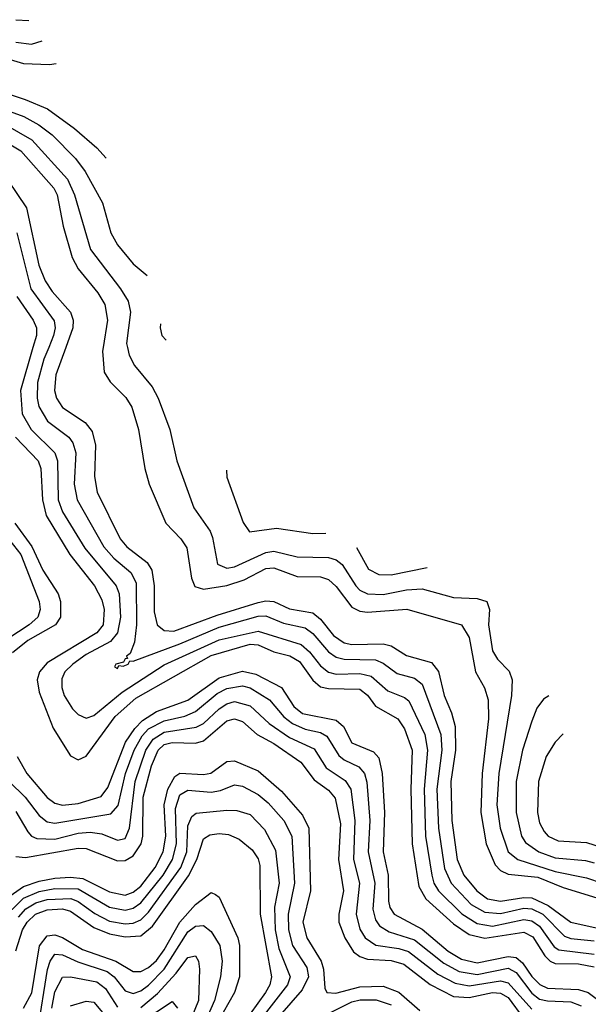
# Model space of a CAD drawing. Header units: inches. Extents: x 990535 to 1117859, y 769386 to 892122.
# Tile 879 of 1056: x 1055080 to 1056535, y 888320 to 890838. Entities that reach past the tile are written whole.
import ezdxf

# ---------------------------------------------------------------- set-up
doc = ezdxf.new("R2010")
doc.units = ezdxf.units.IN
doc.header["$MEASUREMENT"] = 0
doc.layers.add('B0858', color=7, linetype='Continuous')
doc.layers.add('B0859', color=7, linetype='Continuous')

msp = doc.modelspace()

# ---------------------------------------------------------------- linework, layer by layer
at = {"layer": 'B0858', "color": 5}
for points, elevation in [([(1055113.9, 890000), (1055081.8, 889890), (1055086.2, 889830), (1055109.8, 889790), (1055170.1, 889730), (1055176.6, 889710), (1055178.5, 889610), (1055190, 889579.2), (1055246.7, 889486.7), (1055327.1, 889390), (1055334.9, 889370), (1055338.4, 889310), (1055330, 889269.5), (1055312, 889248), (1055250, 889214.2), (1055216, 889190), (1055195.6, 889170), (1055187.9, 889152.1), (1055187.5, 889130), (1055193.7, 889110), (1055215.4, 889075.4), (1055230, 889060.9), (1055250, 889052), (1055270, 889058.1), (1055342.1, 889117.9), (1055450, 889188.2), (1055590, 889251.8), (1055690, 889274.1), (1055800.4, 889240.4), (1055821.6, 889221.6), (1055850, 889185.6), (1055870, 889169.6), (1055890, 889164.6), (1055950, 889166), (1055979, 889159), (1056021.9, 889121.9), (1056064.8, 889104.8), (1056075.6, 889095.6), (1056116.3, 889010), (1056123.1, 888970), (1056114.6, 888870), (1056118.1, 888750), (1056134.1, 888650), (1056139.5, 888630), (1056151.8, 888610), (1056211, 888551), (1056250, 888526.7), (1056290, 888520), (1056370, 888536.7), (1056390, 888533.5), (1056410, 888519.9), (1056447.1, 888467.1), (1056459.4, 888459.4), (1056550, 888448.2)], 4040), ([(1055154.3, 890000), (1055142, 889970), (1055125.8, 889910), (1055124.5, 889870), (1055128.9, 889848.9), (1055151.3, 889811.3), (1055206.1, 889770), (1055216.2, 889756.2), (1055223.6, 889730), (1055219.3, 889650), (1055226.8, 889610), (1055295.2, 889490), (1055320.5, 889460.5), (1055364.4, 889424.4), (1055378, 889398), (1055379.2, 889290), (1055373.9, 889246.1), (1055362.7, 889217.3), (1055352.9, 889210), (1055355.5, 889204.5), (1055350, 889203.7), (1055345.3, 889194.7), (1055325.7, 889190), (1055323, 889183), (1055330, 889178.8), (1055333.7, 889186.3), (1055344.9, 889184.9), (1055357.4, 889190), (1055361.8, 889198.2), (1055370, 889197.8), (1055490, 889242), (1055590, 889284.1), (1055690, 889312.3), (1055710, 889313.5), (1055754.8, 889294.8), (1055810, 889282.5), (1055830, 889268.3), (1055870, 889221), (1055890, 889207.6), (1055910, 889202.2), (1055990, 889200.9), (1056010, 889192.5), (1056045.8, 889165.8), (1056090, 889153.9), (1056110, 889138.7), (1056157.8, 889010), (1056159.6, 888970), (1056147.2, 888870), (1056151.8, 888770), (1056167.2, 888667.2), (1056184, 888630), (1056235.3, 888575.3), (1056270, 888555.1), (1056310, 888551.9), (1056370, 888565.8), (1056390, 888564.3), (1056418.6, 888550), (1056473.9, 888493.9), (1056490, 888487.9), (1056550, 888482.4)], 4060), ([(1055197.9, 890000), (1055172.7, 889930), (1055169.3, 889890), (1055174.1, 889870), (1055190, 889846.4), (1055247.5, 889807.5), (1055265.2, 889785.2), (1055274.1, 889750), (1055271.5, 889670), (1055278.2, 889630), (1055337.4, 889510), (1055354.5, 889490), (1055405.9, 889450), (1055418.4, 889430), (1055424.4, 889390), (1055424, 889324), (1055431.7, 889290), (1055450, 889275.5), (1055474.5, 889274.5), (1055584.9, 889315.1), (1055690, 889347.2), (1055710, 889352), (1055730, 889350.2), (1055770, 889331.3), (1055830, 889320.8), (1055850, 889305.1), (1055882.9, 889262.9), (1055910, 889244.7), (1055930, 889239.8), (1056010, 889242), (1056030, 889236.5), (1056070, 889211.9), (1056133.9, 889193.9), (1056151.3, 889171.3), (1056165.6, 889110), (1056185.1, 889065.1), (1056194.3, 889030), (1056195, 888970), (1056183, 888890), (1056185.8, 888790), (1056199.1, 888690), (1056216.2, 888650), (1056249.8, 888609.8), (1056276.8, 888590), (1056310, 888583.7), (1056370, 888593.1), (1056390, 888592), (1056432.4, 888572.4), (1056490, 888530), (1056570, 888512.3)], 4080), ([(1055293.4, 890000), (1055291.9, 889990), (1055296.3, 889936.3), (1055311.7, 889911.7), (1055351.4, 889871.4), (1055366.8, 889846.8), (1055383.8, 889790), (1055400.5, 889690), (1055411.4, 889650), (1055454.2, 889550), (1055492.6, 889510), (1055507.5, 889487.5), (1055519.9, 889410), (1055528.1, 889388.1), (1055550, 889381.4), (1055610, 889391), (1055654.5, 889405.5), (1055710, 889434.5), (1055730, 889436.4), (1055790, 889414), (1055850, 889412.8), (1055870, 889406.6), (1055890, 889388.7), (1055930, 889335.2), (1055950, 889325), (1055970, 889322.6), (1056070.7, 889330.7), (1056210.3, 889290.3), (1056230, 889258), (1056246.1, 889170), (1056269.3, 889129.3), (1056278.2, 889098.2), (1056279, 889050), (1056263.4, 888910), (1056260, 888810), (1056273, 888730), (1056296.7, 888676.7), (1056310, 888662), (1056330, 888652.9), (1056405.2, 888645.2), (1056470, 888618.3), (1056590, 888581.7)], 4120), ([(1055355.7, 890000), (1055359.8, 889979.7), (1055373.6, 889953.6), (1055419.3, 889899.3), (1055434.7, 889870), (1055464.2, 889790), (1055482.5, 889710), (1055525.4, 889590), (1055567.2, 889530), (1055573.5, 889513.5), (1055585.9, 889445.9), (1055610, 889435.4), (1055630, 889438.3), (1055710, 889475.5), (1055730, 889479), (1055790, 889464.3), (1055870, 889462.4), (1055890, 889456.3), (1055904.8, 889444.8), (1055940.1, 889390), (1055950, 889379.4), (1055970, 889369.3), (1056010, 889368.1), (1056070, 889380.3), (1056110, 889382.6), (1056190, 889360.7), (1056250, 889357.9), (1056275.2, 889350), (1056282, 889330), (1056279.6, 889290), (1056290, 889224.2), (1056302.6, 889202.6), (1056331.9, 889171.9), (1056339.7, 889150), (1056338.2, 889110), (1056306.2, 888910), (1056300.9, 888830), (1056309.1, 888770), (1056329.7, 888709.7), (1056354, 888690), (1056450, 888659.5), (1056530, 888643.5), (1056570, 888629.8)], 4140), ([(1055069, 889770), (1055127, 889710), (1055134.3, 889690), (1055138.2, 889610), (1055147.9, 889570), (1055208.6, 889470), (1055271.4, 889390), (1055290, 889354.5), (1055296, 889330), (1055293.3, 889290), (1055277.3, 889270), (1055150, 889193.6), (1055130.7, 889170), (1055124.5, 889150), (1055130, 889118.5), (1055165.9, 889025.9), (1055210, 888955.3), (1055230, 888945.1), (1055250, 888954.7), (1055324, 889056), (1055376.8, 889103.2), (1055570, 889211.8), (1055670, 889240.6), (1055690, 889238.9), (1055730, 889221), (1055770.8, 889210.8), (1055796.2, 889196.2), (1055830, 889149.1), (1055850, 889131.8), (1055870, 889127.2), (1055950, 889126), (1055970, 889110.4), (1055990, 889082.2), (1056047.3, 889050), (1056064.2, 889024.2), (1056084.1, 888970), (1056080.9, 888870), (1056084, 888730), (1056101.4, 888621.4), (1056119.2, 888590), (1056190, 888525.8), (1056230, 888498.4), (1056270, 888489.1), (1056370, 888504.1), (1056392.5, 888492.5), (1056423.4, 888443.4), (1056437.5, 888430), (1056450, 888424.3), (1056510, 888423), (1056550, 888415.3)], 4020), ([(1055609.1, 889685.9), (1055610, 889668), (1055651.8, 889551.8), (1055667.9, 889527.9), (1055737.3, 889537.3), (1055830, 889523.7), (1055863.5, 889525)], 4160), ([(1055067.7, 889550), (1055111.1, 889491.1), (1055139.6, 889430), (1055178.8, 889370), (1055184.5, 889350), (1055184.8, 889310), (1055171.8, 889290), (1055101.3, 889250), (1055061.6, 889218.4)], 3980), ([(1055036.4, 889530), (1055083.4, 889470), (1055129.5, 889350), (1055132.7, 889330), (1055126.8, 889310), (1055104.5, 889290), (1055050, 889254.2)], 3960), ([(1055942.1, 889488.5), (1055972.8, 889432.8), (1055998.7, 889418.7), (1056030, 889418.3), (1056122.1, 889437.4)], 4160), ([(1055073.7, 888953.7), (1055098.2, 888910), (1055150, 888848.5), (1055170, 888833.9), (1055190, 888828.9), (1055230, 888833.1), (1055288.4, 888851.6), (1055305.6, 888874.4), (1055351.1, 888990), (1055374.4, 889025.6), (1055394.2, 889045.8), (1055430, 889068.3), (1055510, 889097.7), (1055590, 889154.9), (1055650, 889171.5), (1055684.5, 889164.5), (1055749.7, 889129.7), (1055781.7, 889081.7), (1055803.6, 889063.6), (1055890, 889046.3), (1055908.2, 889030), (1055930, 888988.5), (1055985.2, 888965.2), (1055998.5, 888950), (1056007.6, 888910), (1056012.9, 888810), (1056009.6, 888710), (1056022.8, 888650), (1056023.5, 888583.5), (1056027.1, 888567.1), (1056038.2, 888550), (1056110, 888511.6), (1056176, 888456), (1056210, 888435.2), (1056250, 888425.9), (1056330, 888442.3), (1056350, 888439.3), (1056366.2, 888426.2), (1056390, 888391.2), (1056410.4, 888370.4), (1056430, 888361.5), (1056510, 888357.8), (1056534.2, 888350), (1056561.5, 888330)], 3980), ([(1055053.5, 888890), (1055094.1, 888850), (1055130, 888802.5), (1055150, 888786.5), (1055170, 888782.8), (1055313.3, 888806.7), (1055331.8, 888828.2), (1055350.6, 888910), (1055373.1, 888970), (1055393.5, 889006.5), (1055410, 889024.4), (1055450, 889045.2), (1055502.8, 889057.2), (1055530, 889068.4), (1055585, 889115), (1055610, 889127.8), (1055650, 889134.2), (1055670, 889129.6), (1055718.8, 889098.8), (1055755.5, 889055.5), (1055778, 889038), (1055810, 889023.3), (1055850, 889014.7), (1055865.5, 889005.5), (1055896.3, 888956.3), (1055910, 888944.9), (1055947.3, 888927.3), (1055961.8, 888910), (1055968.3, 888888.3), (1055976.2, 888790), (1055971.2, 888710), (1055988.5, 888630), (1055983.4, 888563.4), (1055990, 888536.2), (1056000.7, 888520.7), (1056024.9, 888504.9), (1056090, 888485.1), (1056165.2, 888425.2), (1056204.1, 888404.1), (1056250, 888396.5), (1056330, 888412.6), (1056350, 888401.1), (1056390, 888348.6), (1056410, 888333.3), (1056430, 888328.4), (1056490, 888325.8), (1056516.1, 888316.1)], 3960), ([(1056433.4, 889108.6), (1056419.7, 889100.3), (1056403.1, 889076.9), (1056390, 889044.2), (1056366.4, 888970), (1056350, 888890), (1056350.3, 888810), (1056364.2, 888750), (1056373.9, 888733.9), (1056407.9, 888710), (1056450, 888694.2), (1056527.9, 888687.9), (1056550, 888681.8)], 4160), ([(1055070, 888813), (1055100.8, 888760.8), (1055110, 888750), (1055123.7, 888743.7), (1055170, 888741.8), (1055230, 888757.2), (1055260.4, 888760.4), (1055290, 888755.9), (1055330, 888739.3), (1055350, 888744), (1055360.9, 888770), (1055375.5, 888890), (1055402.7, 888970), (1055421.7, 888998.3), (1055450, 889016), (1055531.5, 889028.5), (1055550, 889037.9), (1055590, 889075.6), (1055610, 889088.5), (1055630, 889094.1), (1055670, 889083.3), (1055718.3, 889038.3), (1055770, 889002.1), (1055833.5, 888973.5), (1055864.5, 888924.5), (1055912.6, 888892.6), (1055927.5, 888870), (1055937.8, 888790), (1055934.4, 888690), (1055949.2, 888630), (1055940.7, 888550), (1055950, 888512.1), (1055963.7, 888490), (1055990.9, 888470.9), (1056050, 888462.7), (1056074.7, 888454.7), (1056150, 888396.8), (1056194, 888373.9), (1056230, 888366.9), (1056310, 888380.1), (1056330, 888374.4), (1056390, 888307)], 3940), ([(1055070, 888698.1), (1055095.2, 888695.2), (1055230, 888718.9), (1055250, 888718.6), (1055330, 888686.8), (1055350, 888687.7), (1055370, 888699.4), (1055390.8, 888730), (1055395.2, 888750), (1055395.8, 888850), (1055417.2, 888930), (1055434.2, 888970), (1055450, 888983.9), (1055470, 888989.5), (1055530, 888987.9), (1055550, 888994), (1055610, 889044.9), (1055630, 889050), (1055650, 889042.8), (1055687.9, 889010), (1055730, 888987.1), (1055799.4, 888939.4), (1055833.8, 888893.8), (1055870, 888867.2), (1055886.9, 888846.9), (1055901, 888781), (1055895.5, 888690), (1055908.4, 888610), (1055896.5, 888550), (1055896.8, 888530), (1055912.2, 888490), (1055934.3, 888454.3), (1055950, 888441.8), (1055970, 888435.4), (1056030, 888431.5), (1056062.8, 888422.8), (1056130.4, 888370.4), (1056190, 888339.9), (1056230, 888336.9), (1056290, 888350), (1056310, 888348.7), (1056330, 888337), (1056370, 888282.8)], 3920), ([(1056470, 889011.9), (1056450, 888989.9), (1056426.8, 888953.2), (1056407.4, 888890), (1056405.1, 888810), (1056410, 888784.1), (1056421.8, 888761.8), (1056432.2, 888750), (1056457.9, 888737.9), (1056530, 888733.9), (1056570, 888721)], 4180), ([(1055010, 888565.9), (1055090, 888621.2), (1055130, 888634.9), (1055170, 888642.3), (1055210, 888645), (1055241.4, 888641.4), (1055310, 888607.4), (1055350, 888599.4), (1055370, 888606.3), (1055390, 888622.4), (1055426.7, 888670), (1055447.5, 888710), (1055453.7, 888750), (1055449.6, 888830.4), (1055458.8, 888870), (1055477.3, 888902.7), (1055490, 888911.2), (1055550, 888907.5), (1055569.4, 888910.6), (1055610, 888940.7), (1055630, 888942.7), (1055690, 888916.7), (1055750, 888865.1), (1055803.6, 888803.6), (1055819.8, 888770), (1055824.1, 888610), (1055804.3, 888530), (1055814.4, 888490), (1055851.5, 888430), (1055857.6, 888410), (1055860.8, 888360.8), (1055866, 888350), (1055888.6, 888348.6), (1055950, 888364.7), (1056010, 888366), (1056050, 888351.1), (1056103.6, 888303.6)], 3880), ([(1055028.7, 888531.3), (1055090, 888591.5), (1055130, 888608.7), (1055170, 888616.1), (1055230, 888614.9), (1055310, 888568.4), (1055350, 888561), (1055370, 888565.4), (1055390, 888579), (1055446.9, 888650), (1055470.8, 888690), (1055481.1, 888730), (1055479, 888821), (1055490, 888855.2), (1055510, 888867.8), (1055570, 888862.7), (1055593.4, 888866.6), (1055630, 888881), (1055650, 888877.8), (1055690, 888856.4), (1055715.5, 888835.5), (1055755.5, 888790), (1055776, 888750), (1055783, 888630), (1055766.8, 888550), (1055767.6, 888510), (1055778.4, 888470), (1055814.3, 888414.3), (1055818.8, 888390), (1055802.8, 888357.2), (1055744.3, 888290)], 3860), ([(1055077, 888543), (1055096, 888564), (1055121, 888579), (1055150, 888587.8), (1055210.5, 888590.5), (1055230, 888582.8), (1055271.9, 888551.9), (1055310, 888532.8), (1055350, 888525.8), (1055370, 888527.3), (1055390, 888535.8), (1055410, 888555.5), (1055492.5, 888670), (1055507.5, 888710), (1055510, 888776.5), (1055520.2, 888799.8), (1055531.2, 888808.8), (1055610, 888816.1), (1055635.7, 888815.7), (1055670, 888805.3), (1055706.7, 888766.7), (1055734.1, 888714.1), (1055743.7, 888630), (1055732.1, 888567.9), (1055734, 888510), (1055742.8, 888462.8), (1055771.6, 888390), (1055765, 888370), (1055687.5, 888270)], 3840), ([(1055070, 888456.9), (1055087.3, 888510), (1055098.9, 888530), (1055120.9, 888550), (1055150, 888561.3), (1055190, 888564.3), (1055210, 888558.2), (1055270, 888516.1), (1055310, 888500.4), (1055350, 888492.8), (1055390, 888494.7), (1055419.9, 888520.1), (1055511.6, 888648.4), (1055533, 888690), (1055550, 888743.3), (1055566.8, 888753.2), (1055590, 888756.7), (1055614.3, 888754.3), (1055641.8, 888741.8), (1055674.7, 888714.7), (1055690, 888691.8), (1055694.8, 888674.8), (1055695.6, 888550), (1055723.9, 888390), (1055719.8, 888370), (1055709.1, 888350), (1055650, 888268.6)], 3820), ([(1055090, 888309.7), (1055111.2, 888348.8), (1055130.9, 888469.1), (1055150, 888494.9), (1055170, 888497.5), (1055190, 888490.7), (1055240.4, 888460.4), (1055326.3, 888430), (1055370, 888403.8), (1055390, 888403.7), (1055410, 888414.2), (1055430, 888432.2), (1055450, 888458.9), (1055490, 888529.5), (1055530, 888575.1), (1055570, 888605.9), (1055580.6, 888600.6), (1055590, 888593.9), (1055637.9, 888490), (1055642.2, 888470), (1055642, 888390), (1055629.4, 888350), (1055586.5, 888273.5)], 3780), ([(1055126.4, 888253.6), (1055151, 888409), (1055157.8, 888430), (1055170, 888448), (1055190, 888446.1), (1055228.5, 888428.5), (1055303.9, 888403.9), (1055322.1, 888390), (1055350, 888354.4), (1055370, 888347.1), (1055390, 888354.4), (1055410, 888369.2), (1055450, 888409.6), (1055510, 888505), (1055530, 888519.8), (1055550, 888521.8), (1055570, 888506), (1055592.3, 888470), (1055598.3, 888430), (1055594, 888390), (1055578.5, 888330), (1055464, 888070)], 3760), ([(1055390, 888311.8), (1055432.6, 888347.4), (1055480.4, 888399.6), (1055510, 888439.9), (1055530, 888443.7), (1055537.3, 888430), (1055540.1, 888410), (1055537.8, 888330), (1055437.3, 888082.7)], 3740), ([(1055162.7, 888310), (1055170, 888352.1), (1055190, 888388.9), (1055210, 888390.3), (1055277.6, 888377.6), (1055299.9, 888359.9), (1055330, 888312.4)], 3740), ([(1055870, 888296), (1055930, 888326.2), (1055951.5, 888331.5), (1055991.6, 888331.6), (1056030, 888318.3)], 3860), ([(1055210, 888316.2), (1055250, 888327.9), (1055270, 888325.1), (1055310, 888277.3)], 3720), ([(1055390, 888274.4), (1055470, 888327.1), (1055483.4, 888310)], 3720)]:
    msp.add_lwpolyline(points, dxfattribs=dict(at, elevation=elevation))
at = {"layer": 'B0859', "color": 5}
for points, elevation in [([(1055070, 890838.1), (1055103.3, 890836.1)], 4260), ([(1055070, 890780.9), (1055110, 890775.8), (1055137.6, 890783.7)], 4240), ([(1055010, 890750.3), (1055090, 890725.6), (1055156.2, 890723.8), (1055173.7, 890726.3)], 4220), ([(1054973.7, 890673.7), (1055094, 890634), (1055151.2, 890610), (1055220.2, 890560.2), (1055277.6, 890510), (1055301.4, 890483.7)], 4180), ([(1054950, 890641.4), (1055090.5, 890590.5), (1055129.2, 890569.2), (1055163.3, 890543.3), (1055222.7, 890482.7), (1055247.3, 890450), (1055291.8, 890370), (1055312.9, 890292.9), (1055330, 890262), (1055370, 890213.9), (1055406.6, 890183.5)], 4160), ([(1055042.8, 890570), (1055110.8, 890530.8), (1055202.6, 890430), (1055220.5, 890390), (1055261.6, 890250), (1055338.4, 890150), (1055357.8, 890117.8), (1055363.7, 890090), (1055353.7, 890010), (1055355.7, 890000)], 4140), ([(1055010, 890546.4), (1055082.8, 890502.8), (1055167.6, 890407.6), (1055175.9, 890390), (1055191.3, 890310), (1055214.3, 890230), (1055230, 890201.1), (1055279.7, 890139.7), (1055297.5, 890110), (1055304.4, 890070), (1055293.4, 890000)], 4120), ([(1055050, 890427.4), (1055097.2, 890357.2), (1055129.3, 890210), (1055144.9, 890170), (1055163, 890143), (1055210, 890090), (1055217, 890070), (1055215.8, 890050), (1055197.9, 890000)], 4080), ([(1055073.1, 890293.1), (1055108.3, 890150), (1055168.1, 890068.1), (1055171, 890050), (1055166.5, 890030), (1055154.3, 890000)], 4060), ([(1055072.7, 890130), (1055114.3, 890070), (1055123.3, 890050), (1055122.7, 890030), (1055113.9, 890000)], 4040), ([(1055440.2, 890059.8), (1055439.2, 890050), (1055443.7, 890030), (1055454.5, 890018.3)], 4160)]:
    msp.add_lwpolyline(points, dxfattribs=dict(at, elevation=elevation))

doc.saveas('drawing.dxf')
